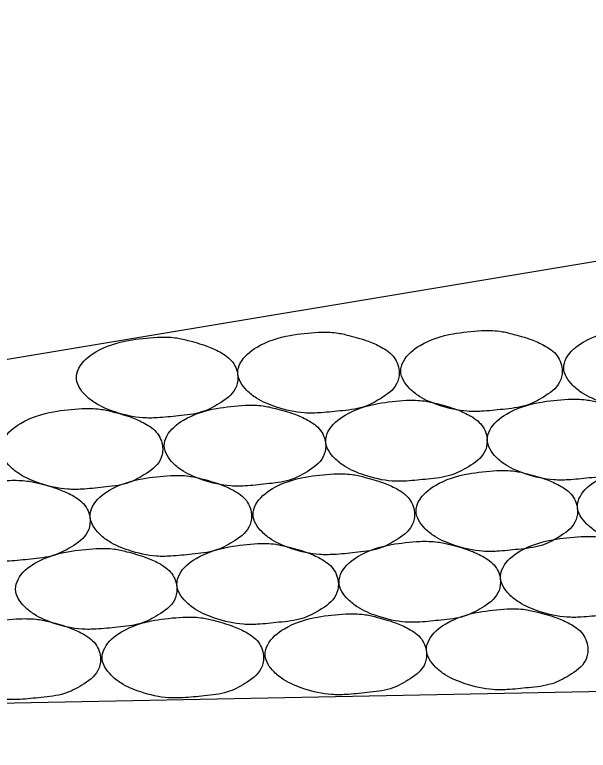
# Model space of a CAD drawing. Extents: x 60325 to 61047, y 53669 to 53767.
# Drawn here: x 60522.553 to 60523.663, y 53733.327 to 53734.751 of the extents above; entities that cross this region are included whole.
import ezdxf

# ---------------------------------------------------------------- set-up
doc = ezdxf.new("R2010")
doc.units = 0
doc.layers.add('R_Border Prem', color=7, linetype='Continuous')

msp = doc.modelspace()

# ---------------------------------------------------------------- linework, layer by layer
at = {"layer": 'R_Border Prem'}
for p in [(60526.5451, 53734.7512), (60571.5451, 53734.3978)]:
    msp.add_line(p, (60517.9991, 53733.3269), dxfattribs=at)
for points in [[(60523.7714, 53734.1459), (60523.7164, 53734.1397), (60523.6526, 53734.1172), (60523.6201, 53734.0859), (60523.6151, 53734.0672), (60523.6326, 53734.0334), (60523.6514, 53734.0184), (60523.6901, 53734.0009), (60523.7439, 53733.9897), (60523.7714, 53733.9897), (60523.8126, 53733.9934), (60523.8576, 53734.0009), (60523.8914, 53734.0172), (60523.9226, 53734.0459), (60523.9276, 53734.0672), (60523.9176, 53734.0972), (60523.8926, 53734.1172), (60523.8676, 53734.1284), (60523.8301, 53734.1397), (60523.8064, 53734.1447), (60523.7714, 53734.1459)], [(60523.1404, 53734.1364), (60523.0854, 53734.1302), (60523.0217, 53734.1077), (60522.9892, 53734.0764), (60522.9842, 53734.0577), (60523.0017, 53734.0239), (60523.0204, 53734.0089), (60523.0592, 53733.9914), (60523.1129, 53733.9802), (60523.1404, 53733.9802), (60523.1817, 53733.9839), (60523.2267, 53733.9914), (60523.2604, 53734.0077), (60523.2917, 53734.0364), (60523.2967, 53734.0577), (60523.2867, 53734.0877), (60523.2617, 53734.1077), (60523.2367, 53734.1189), (60523.1992, 53734.1302), (60523.1754, 53734.1352), (60523.1404, 53734.1364)], [(60523.4559, 53734.1396), (60523.4009, 53734.1334), (60523.3372, 53734.1109), (60523.3047, 53734.0796), (60523.2997, 53734.0609), (60523.3172, 53734.0271), (60523.3359, 53734.0121), (60523.3747, 53733.9946), (60523.4284, 53733.9834), (60523.4559, 53733.9834), (60523.4972, 53733.9871), (60523.5422, 53733.9946), (60523.5759, 53734.0109), (60523.6072, 53734.0396), (60523.6122, 53734.0609), (60523.6022, 53734.0909), (60523.5772, 53734.1109), (60523.5522, 53734.1221), (60523.5147, 53734.1334), (60523.4909, 53734.1384), (60523.4559, 53734.1396)], [(60522.8281, 53734.127), (60522.7731, 53734.1207), (60522.7094, 53734.0982), (60522.6769, 53734.067), (60522.6719, 53734.0482), (60522.6894, 53734.0145), (60522.7081, 53733.9995), (60522.7469, 53733.982), (60522.8006, 53733.9707), (60522.8281, 53733.9707), (60522.8694, 53733.9745), (60522.9144, 53733.982), (60522.9481, 53733.9982), (60522.9794, 53734.027), (60522.9844, 53734.0482), (60522.9744, 53734.0782), (60522.9494, 53734.0982), (60522.9244, 53734.1095), (60522.8869, 53734.1207), (60522.8631, 53734.1257), (60522.8281, 53734.127)], [(60523.3106, 53734.0046), (60523.2556, 53733.9983), (60523.1919, 53733.9758), (60523.1594, 53733.9446), (60523.1544, 53733.9258), (60523.1719, 53733.8921), (60523.1906, 53733.8771), (60523.2294, 53733.8596), (60523.2831, 53733.8483), (60523.3106, 53733.8483), (60523.3519, 53733.8521), (60523.3969, 53733.8596), (60523.4306, 53733.8758), (60523.4619, 53733.9046), (60523.4669, 53733.9258), (60523.4569, 53733.9558), (60523.4319, 53733.9758), (60523.4069, 53733.9871), (60523.3694, 53733.9983), (60523.3456, 53734.0033), (60523.3106, 53734.0046)], [(60523.6234, 53734.0067), (60523.5684, 53734.0005), (60523.5046, 53733.978), (60523.4721, 53733.9467), (60523.4671, 53733.928), (60523.4846, 53733.8942), (60523.5034, 53733.8792), (60523.5421, 53733.8617), (60523.5959, 53733.8505), (60523.6234, 53733.8505), (60523.6646, 53733.8542), (60523.7096, 53733.8617), (60523.7434, 53733.878), (60523.7746, 53733.9067), (60523.7796, 53733.928), (60523.7696, 53733.958), (60523.7446, 53733.978), (60523.7196, 53733.9892), (60523.6821, 53734.0005), (60523.6584, 53734.0055), (60523.6234, 53734.0067)], [(60522.6828, 53733.9888), (60522.6278, 53733.9825), (60522.5641, 53733.96), (60522.5316, 53733.9288), (60522.5266, 53733.91), (60522.5441, 53733.8763), (60522.5628, 53733.8613), (60522.6016, 53733.8438), (60522.6553, 53733.8325), (60522.6828, 53733.8325), (60522.7241, 53733.8363), (60522.7691, 53733.8438), (60522.8028, 53733.86), (60522.8341, 53733.8888), (60522.8391, 53733.91), (60522.8291, 53733.94), (60522.8041, 53733.96), (60522.7791, 53733.9713), (60522.7416, 53733.9825), (60522.7178, 53733.9875), (60522.6828, 53733.9888)], [(60522.9983, 53733.9951), (60522.9433, 53733.9888), (60522.8795, 53733.9663), (60522.847, 53733.9351), (60522.842, 53733.9163), (60522.8595, 53733.8826), (60522.8783, 53733.8676), (60522.917, 53733.8501), (60522.9708, 53733.8388), (60522.9983, 53733.8388), (60523.0395, 53733.8426), (60523.0845, 53733.8501), (60523.1183, 53733.8663), (60523.1495, 53733.8951), (60523.1545, 53733.9163), (60523.1445, 53733.9463), (60523.1195, 53733.9663), (60523.0945, 53733.9776), (60523.057, 53733.9888), (60523.0333, 53733.9938), (60522.9983, 53733.9951)], [(60523.7979, 53733.878), (60523.7429, 53733.8717), (60523.6791, 53733.8492), (60523.6466, 53733.818), (60523.6416, 53733.7992), (60523.6591, 53733.7655), (60523.6779, 53733.7505), (60523.7166, 53733.733), (60523.7704, 53733.7217), (60523.7979, 53733.7217), (60523.8391, 53733.7255), (60523.8841, 53733.733), (60523.9179, 53733.7492), (60523.9491, 53733.778), (60523.9541, 53733.7992), (60523.9441, 53733.8292), (60523.9191, 53733.8492), (60523.8941, 53733.8605), (60523.8566, 53733.8717), (60523.8329, 53733.8767), (60523.7979, 53733.878)], [(60522.8546, 53733.8591), (60522.7996, 53733.8528), (60522.7359, 53733.8303), (60522.7034, 53733.7991), (60522.6984, 53733.7803), (60522.7159, 53733.7466), (60522.7346, 53733.7316), (60522.7734, 53733.7141), (60522.8271, 53733.7028), (60522.8546, 53733.7028), (60522.8959, 53733.7066), (60522.9409, 53733.7141), (60522.9746, 53733.7303), (60523.0059, 53733.7591), (60523.0109, 53733.7803), (60523.0009, 53733.8103), (60522.9759, 53733.8303), (60522.9509, 53733.8416), (60522.9134, 53733.8528), (60522.8896, 53733.8578), (60522.8546, 53733.8591)], [(60523.1701, 53733.8622), (60523.1151, 53733.856), (60523.0513, 53733.8335), (60523.0188, 53733.8022), (60523.0138, 53733.7835), (60523.0313, 53733.7497), (60523.0501, 53733.7347), (60523.0888, 53733.7172), (60523.1426, 53733.706), (60523.1701, 53733.706), (60523.2113, 53733.7097), (60523.2563, 53733.7172), (60523.2901, 53733.7335), (60523.3213, 53733.7622), (60523.3263, 53733.7835), (60523.3163, 53733.8135), (60523.2913, 53733.8335), (60523.2663, 53733.8447), (60523.2288, 53733.856), (60523.2051, 53733.861), (60523.1701, 53733.8622)], [(60523.4856, 53733.8685), (60523.4306, 53733.8623), (60523.3668, 53733.8398), (60523.3343, 53733.8085), (60523.3293, 53733.7898), (60523.3468, 53733.756), (60523.3656, 53733.741), (60523.4043, 53733.7235), (60523.4581, 53733.7123), (60523.4856, 53733.7123), (60523.5268, 53733.716), (60523.5718, 53733.7235), (60523.6056, 53733.7398), (60523.6368, 53733.7685), (60523.6418, 53733.7898), (60523.6318, 53733.8198), (60523.6068, 53733.8398), (60523.5818, 53733.851), (60523.5443, 53733.8623), (60523.5206, 53733.8673), (60523.4856, 53733.8685)], [(60522.5423, 53733.8496), (60522.4873, 53733.8433), (60522.4236, 53733.8208), (60522.3911, 53733.7896), (60522.3861, 53733.7708), (60522.4036, 53733.7371), (60522.4223, 53733.7221), (60522.4611, 53733.7046), (60522.5148, 53733.6933), (60522.5423, 53733.6933), (60522.5836, 53733.6971), (60522.6286, 53733.7046), (60522.6623, 53733.7208), (60522.6936, 53733.7496), (60522.6986, 53733.7708), (60522.6886, 53733.8008), (60522.6636, 53733.8208), (60522.6386, 53733.8321), (60522.6011, 53733.8433), (60522.5773, 53733.8483), (60522.5423, 53733.8496)], [(60523.3365, 53733.7315), (60523.2815, 53733.7252), (60523.2177, 53733.7027), (60523.1852, 53733.6715), (60523.1802, 53733.6527), (60523.1977, 53733.619), (60523.2165, 53733.604), (60523.2552, 53733.5865), (60523.309, 53733.5752), (60523.3365, 53733.5752), (60523.3777, 53733.579), (60523.4227, 53733.5865), (60523.4565, 53733.6027), (60523.4877, 53733.6315), (60523.4927, 53733.6527), (60523.4827, 53733.6827), (60523.4577, 53733.7027), (60523.4327, 53733.714), (60523.3952, 53733.7252), (60523.3715, 53733.7302), (60523.3365, 53733.7315)], [(60523.6488, 53733.7409), (60523.5938, 53733.7347), (60523.5301, 53733.7122), (60523.4976, 53733.6809), (60523.4926, 53733.6622), (60523.5101, 53733.6284), (60523.5288, 53733.6134), (60523.5676, 53733.5959), (60523.6213, 53733.5847), (60523.6488, 53733.5847), (60523.6901, 53733.5884), (60523.7351, 53733.5959), (60523.7688, 53733.6122), (60523.8001, 53733.6409), (60523.8051, 53733.6622), (60523.7951, 53733.6922), (60523.7701, 53733.7122), (60523.7451, 53733.7234), (60523.7076, 53733.7347), (60523.6838, 53733.7397), (60523.6488, 53733.7409)], [(60522.7104, 53733.7177), (60522.6554, 53733.7115), (60522.5916, 53733.689), (60522.5591, 53733.6577), (60522.5541, 53733.639), (60522.5716, 53733.6052), (60522.5904, 53733.5902), (60522.6291, 53733.5727), (60522.6829, 53733.5615), (60522.7104, 53733.5615), (60522.7516, 53733.5652), (60522.7966, 53733.5727), (60522.8304, 53733.589), (60522.8616, 53733.6177), (60522.8666, 53733.639), (60522.8566, 53733.669), (60522.8316, 53733.689), (60522.8066, 53733.7002), (60522.7691, 53733.7115), (60522.7454, 53733.7165), (60522.7104, 53733.7177)], [(60523.0227, 53733.7272), (60522.9677, 53733.7209), (60522.9039, 53733.6984), (60522.8714, 53733.6672), (60522.8664, 53733.6484), (60522.8839, 53733.6147), (60522.9027, 53733.5997), (60522.9414, 53733.5822), (60522.9952, 53733.5709), (60523.0227, 53733.5709), (60523.0639, 53733.5747), (60523.1089, 53733.5822), (60523.1427, 53733.5984), (60523.1739, 53733.6272), (60523.1789, 53733.6484), (60523.1689, 53733.6784), (60523.1439, 53733.6984), (60523.1189, 53733.7097), (60523.0814, 53733.7209), (60523.0577, 53733.7259), (60523.0227, 53733.7272)], [(60523.1934, 53733.5911), (60523.1384, 53733.5849), (60523.0747, 53733.5624), (60523.0422, 53733.5311), (60523.0372, 53733.5124), (60523.0547, 53733.4786), (60523.0734, 53733.4636), (60523.1122, 53733.4461), (60523.1659, 53733.4349), (60523.1934, 53733.4349), (60523.2347, 53733.4386), (60523.2797, 53733.4461), (60523.3134, 53733.4624), (60523.3447, 53733.4911), (60523.3497, 53733.5124), (60523.3397, 53733.5424), (60523.3147, 53733.5624), (60523.2897, 53733.5736), (60523.2522, 53733.5849), (60523.2284, 53733.5899), (60523.1934, 53733.5911)], [(60523.5057, 53733.6006), (60523.4507, 53733.5944), (60523.387, 53733.5719), (60523.3545, 53733.5406), (60523.3495, 53733.5219), (60523.367, 53733.4881), (60523.3857, 53733.4731), (60523.4245, 53733.4556), (60523.4782, 53733.4444), (60523.5057, 53733.4444), (60523.547, 53733.4481), (60523.592, 53733.4556), (60523.6257, 53733.4719), (60523.657, 53733.5006), (60523.662, 53733.5219), (60523.652, 53733.5519), (60523.627, 53733.5719), (60523.602, 53733.5831), (60523.5645, 53733.5944), (60523.5407, 53733.5994), (60523.5057, 53733.6006)], [(60522.5625, 53733.5817), (60522.5075, 53733.5754), (60522.4437, 53733.5529), (60522.4112, 53733.5217), (60522.4062, 53733.5029), (60522.4237, 53733.4692), (60522.4425, 53733.4542), (60522.4812, 53733.4367), (60522.535, 53733.4254), (60522.5625, 53733.4254), (60522.6037, 53733.4292), (60522.6487, 53733.4367), (60522.6825, 53733.4529), (60522.7137, 53733.4817), (60522.7187, 53733.5029), (60522.7087, 53733.5329), (60522.6837, 53733.5529), (60522.6587, 53733.5642), (60522.6212, 53733.5754), (60522.5975, 53733.5804), (60522.5625, 53733.5817)], [(60522.8779, 53733.5848), (60522.8229, 53733.5786), (60522.7592, 53733.5561), (60522.7267, 53733.5248), (60522.7217, 53733.5061), (60522.7392, 53733.4723), (60522.7579, 53733.4573), (60522.7967, 53733.4398), (60522.8504, 53733.4286), (60522.8779, 53733.4286), (60522.9192, 53733.4323), (60522.9642, 53733.4398), (60522.9979, 53733.4561), (60523.0292, 53733.4848), (60523.0342, 53733.5061), (60523.0242, 53733.5361), (60522.9992, 53733.5561), (60522.9742, 53733.5673), (60522.9367, 53733.5786), (60522.9129, 53733.5836), (60522.8779, 53733.5848)]]:
    msp.add_spline(points, degree=3, dxfattribs=at)

doc.saveas('drawing.dxf')
